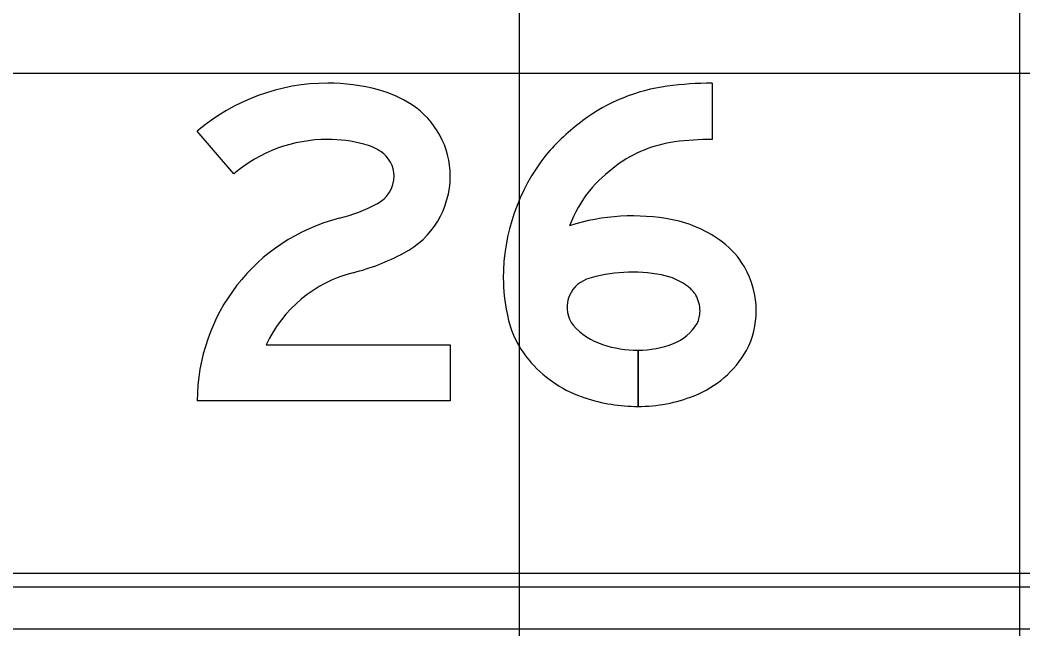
# Model space of a CAD drawing. Extents: x 2193008 to 2198143, y 1236112 to 1237864.
# Drawn here: x 2194793.69 to 2194797.701, y 1237204.883 to 1237207.318 of the extents above; entities that cross this region are included whole.
import ezdxf

# ---------------------------------------------------------------- set-up
doc = ezdxf.new("R2010")
doc.units = 0
for name, color, linetype in [('GSBWFILL', 7, 'Continuous'), ('GSCOLORFILL', 7, 'Continuous'), ('GSOUTLINE', 7, 'Continuous'), ('M-ROADS', 7, 'Continuous')]:
    doc.layers.add(name, color=color, linetype=linetype)

msp = doc.modelspace()

# ---------------------------------------------------------------- linework, layer by layer
at = {"layer": 'GSBWFILL'}
for points in [[(2194796.4587, 1237207.0656), (2194796.4587, 1237206.8408)], [(2194794.5445, 1237206.7028), (2194794.3991, 1237206.8741)], [(2194794.674, 1237206.0197), (2194795.4106, 1237206.0197), (2194795.4106, 1237205.795), (2194794.3991, 1237205.795)], [(2194796.1616, 1237205.9979), (2194796.1616, 1237205.7731)], [(2194796.1616, 1237205.7731), (2194796.1616, 1237205.9979)]]:
    msp.add_lwpolyline(points, dxfattribs=at)
for centre, major_axis, start_param, end_param in [((2194794.9205, 1237206.2598), (0, 0.8057), 0, 0.70376), ((2194794.9205, 1237206.2762), (0, 0.7894), 6.02311, 6.283185), ((2194796.3755, 1237206.331), (0, 0.729), 0.134155, 0.638471), ((2194796.4587, 1237205.715), (0, 1.3506), 6.283185, 6.41734), ((2194795.0057, 1237206.5964), (0, 0.458), 5.706931, 6.02311), ((2194795.0693, 1237206.6943), (0, 0.3413), 4.712389, 5.706931), ((2194796.4726, 1237206.2002), (0, 0.8919), 0.638464, 0.866813), ((2194794.9205, 1237206.2598), (0, 0.5809), 0, 0.70376), ((2194794.9205, 1237206.2762), (0, 0.5646), 6.02311, 6.283185), ((2194795.0057, 1237206.5964), (0, 0.2332), 5.706931, 6.02311), ((2194796.3755, 1237206.331), (0, 0.5042), 0.134155, 0.638471), ((2194796.4587, 1237205.715), (0, 1.1258), 0, 0.134155), ((2194795.0693, 1237206.6943), (0, 0.1165), 4.712389, 5.706931), ((2194796.4193, 1237206.2858), (0, 0.7965), 0.905406, 1.570796), ((2194796.4726, 1237206.2002), (0, 0.6671), 0.638461, 0.860244), ((2194795.0617, 1237206.6943), (0, 0.1241), 3.626327, 4.712389), ((2194795.0617, 1237206.6943), (0, 0.3489), 3.626327, 4.712389), ((2194796.4193, 1237206.2858), (0, 0.5717), 0.912917, 1.195206), ((2194794.7917, 1237207.2069), (0, 0.7036), 3.392123, 3.626327), ((2194795.153, 1237205.795), (0, 0.7539), 0.25053, 1.570796), ((2194796.1401, 1237205.7068), (0, 0.8282), 6.090019, 6.593179), ((2194796.2057, 1237206.0422), (0, 0.4864), 5.634496, 6.090017), ((2194796.2974, 1237206.1631), (0, 0.3347), 5.237857, 5.634492), ((2194794.7917, 1237207.2069), (0, 0.9283), 3.392123, 3.626327), ((2194796.2827, 1237206.1546), (0, 0.3516), 4.712389, 5.237857), ((2194795.153, 1237205.795), (0, 0.5291), 0.25053, 1.132058), ((2194796.2882, 1237206.2858), (0, 0.6654), 1.570796, 1.784619), ((2194795.9972, 1237206.1693), (0, 0.1194), 0.35159, 2.216564), ((2194796.1401, 1237205.7068), (0, 0.6034), 6.090019, 6.593179), ((2194796.2057, 1237206.0422), (0, 0.2616), 5.6345, 6.090015), ((2194796.2974, 1237206.1631), (0, 0.1099), 5.237857, 5.634492), ((2194796.2827, 1237206.1546), (0, 0.1268), 4.712389, 5.237857), ((2194796.033, 1237206.2157), (0, 0.4014), 1.748918, 2.304124), ((2194796.2951, 1237206.1546), (0, 0.1145), 4.261086, 4.712389), ((2194796.2951, 1237206.1546), (0, 0.3393), 4.229443, 4.712389), ((2194796.1054, 1237206.2809), (0, 0.274), 2.304124, 2.823757), ((2194796.2336, 1237206.2032), (0, 0.1917), 3.51487, 4.172439), ((2194796.1616, 1237206.4516), (0, 0.4538), 2.823757, 3.141593), ((2194796.1616, 1237206.3872), (0, 0.3894), 3.141673, 3.514879), ((2194796.2336, 1237206.2032), (0, 0.4165), 3.514875, 4.194509), ((2194796.1054, 1237206.2809), (0, 0.4988), 2.304124, 2.823757), ((2194796.1616, 1237206.4516), (0, 0.6785), 2.823757, 3.141593), ((2194796.1616, 1237206.3872), (0, 0.6141), 3.141643, 3.514879)]:
    msp.add_ellipse(centre, major_axis=major_axis, ratio=0.999995, start_param=start_param, end_param=end_param, dxfattribs=at)
at = {"layer": 'GSCOLORFILL'}
for p, q in [((2194801.6538, 1237205.0499), (2194786.0045, 1237205.0499)), ((2194786.0045, 1237204.8834), (2194801.6538, 1237204.8834))]:
    msp.add_line(p, q, dxfattribs=at)
for points in [[(2194796.4587, 1237207.0656), (2194796.4587, 1237206.8408)], [(2194794.5445, 1237206.7028), (2194794.3991, 1237206.8741)], [(2194794.674, 1237206.0197), (2194795.4106, 1237206.0197), (2194795.4106, 1237205.795), (2194794.3991, 1237205.795)], [(2194796.1616, 1237205.9979), (2194796.1616, 1237205.7731)], [(2194796.1616, 1237205.7731), (2194796.1616, 1237205.9979)]]:
    msp.add_lwpolyline(points, dxfattribs=at)
for centre, major_axis, start_param, end_param in [((2194794.9205, 1237206.2598), (0, 0.8057), 0, 0.70376), ((2194794.9205, 1237206.2762), (0, 0.7894), 6.02311, 6.283185), ((2194796.3755, 1237206.331), (0, 0.729), 0.134155, 0.638471), ((2194796.4587, 1237205.715), (0, 1.3506), 6.283185, 6.41734), ((2194795.0057, 1237206.5964), (0, 0.458), 5.706931, 6.02311), ((2194795.0693, 1237206.6943), (0, 0.3413), 4.712389, 5.706931), ((2194796.4726, 1237206.2002), (0, 0.8919), 0.638464, 0.866813), ((2194794.9205, 1237206.2598), (0, 0.5809), 0, 0.70376), ((2194794.9205, 1237206.2762), (0, 0.5646), 6.02311, 6.283185), ((2194795.0057, 1237206.5964), (0, 0.2332), 5.706931, 6.02311), ((2194796.3755, 1237206.331), (0, 0.5042), 0.134155, 0.638471), ((2194796.4587, 1237205.715), (0, 1.1258), 0, 0.134155), ((2194795.0693, 1237206.6943), (0, 0.1165), 4.712389, 5.706931), ((2194796.4193, 1237206.2858), (0, 0.7965), 0.905406, 1.570796), ((2194796.4726, 1237206.2002), (0, 0.6671), 0.638461, 0.860244), ((2194795.0617, 1237206.6943), (0, 0.1241), 3.626327, 4.712389), ((2194795.0617, 1237206.6943), (0, 0.3489), 3.626327, 4.712389), ((2194796.4193, 1237206.2858), (0, 0.5717), 0.912917, 1.195206), ((2194794.7917, 1237207.2069), (0, 0.7036), 3.392123, 3.626327), ((2194795.153, 1237205.795), (0, 0.7539), 0.25053, 1.570796), ((2194796.1401, 1237205.7068), (0, 0.8282), 6.090019, 6.593179), ((2194796.2057, 1237206.0422), (0, 0.4864), 5.634496, 6.090017), ((2194796.2974, 1237206.1631), (0, 0.3347), 5.237857, 5.634492), ((2194794.7917, 1237207.2069), (0, 0.9283), 3.392123, 3.626327), ((2194796.2827, 1237206.1546), (0, 0.3516), 4.712389, 5.237857), ((2194795.153, 1237205.795), (0, 0.5291), 0.25053, 1.132058), ((2194796.2882, 1237206.2858), (0, 0.6654), 1.570796, 1.784619), ((2194795.9972, 1237206.1693), (0, 0.1194), 0.35159, 2.216564), ((2194796.1401, 1237205.7068), (0, 0.6034), 6.090019, 6.593179), ((2194796.2057, 1237206.0422), (0, 0.2616), 5.6345, 6.090015), ((2194796.2974, 1237206.1631), (0, 0.1099), 5.237857, 5.634492), ((2194796.2827, 1237206.1546), (0, 0.1268), 4.712389, 5.237857), ((2194796.033, 1237206.2157), (0, 0.4014), 1.748918, 2.304124), ((2194796.2951, 1237206.1546), (0, 0.1145), 4.261086, 4.712389), ((2194796.2951, 1237206.1546), (0, 0.3393), 4.229443, 4.712389), ((2194796.1054, 1237206.2809), (0, 0.274), 2.304124, 2.823757), ((2194796.2336, 1237206.2032), (0, 0.1917), 3.51487, 4.172439), ((2194796.1616, 1237206.4516), (0, 0.4538), 2.823757, 3.141593), ((2194796.1616, 1237206.3872), (0, 0.3894), 3.141673, 3.514879), ((2194796.2336, 1237206.2032), (0, 0.4165), 3.514875, 4.194509), ((2194796.1054, 1237206.2809), (0, 0.4988), 2.304124, 2.823757), ((2194796.1616, 1237206.4516), (0, 0.6785), 2.823757, 3.141593), ((2194796.1616, 1237206.3872), (0, 0.6141), 3.141643, 3.514879)]:
    msp.add_ellipse(centre, major_axis=major_axis, ratio=0.999995, start_param=start_param, end_param=end_param, dxfattribs=at)
at = {"layer": 'GSOUTLINE'}
for points in [[(2194796.4587, 1237207.0656), (2194796.4587, 1237206.8408)], [(2194794.5445, 1237206.7028), (2194794.3991, 1237206.8741)], [(2194794.674, 1237206.0197), (2194795.4106, 1237206.0197), (2194795.4106, 1237205.795), (2194794.3991, 1237205.795)]]:
    msp.add_lwpolyline(points, dxfattribs=at)
for centre, major_axis, start_param, end_param in [((2194794.9205, 1237206.2598), (0, 0.8057), 0, 0.70376), ((2194794.9205, 1237206.2762), (0, 0.7894), 6.02311, 6.283185), ((2194796.3755, 1237206.331), (0, 0.729), 0.134155, 0.638471), ((2194796.4587, 1237205.715), (0, 1.3506), 6.283185, 6.41734), ((2194795.0057, 1237206.5964), (0, 0.458), 5.706931, 6.02311), ((2194795.0693, 1237206.6943), (0, 0.3413), 4.712389, 5.706931), ((2194796.4726, 1237206.2002), (0, 0.8919), 0.638464, 0.866813), ((2194794.9205, 1237206.2598), (0, 0.5809), 0, 0.70376), ((2194794.9205, 1237206.2762), (0, 0.5646), 6.02311, 6.283185), ((2194795.0057, 1237206.5964), (0, 0.2332), 5.706931, 6.02311), ((2194796.3755, 1237206.331), (0, 0.5042), 0.134155, 0.638471), ((2194796.4587, 1237205.715), (0, 1.1258), 0, 0.134155), ((2194795.0693, 1237206.6943), (0, 0.1165), 4.712389, 5.706931), ((2194796.4193, 1237206.2858), (0, 0.7965), 0.905406, 1.570796), ((2194796.4726, 1237206.2002), (0, 0.6671), 0.638461, 0.860244), ((2194795.0617, 1237206.6943), (0, 0.1241), 3.626327, 4.712389), ((2194795.0617, 1237206.6943), (0, 0.3489), 3.626327, 4.712389), ((2194796.4193, 1237206.2858), (0, 0.5717), 0.912917, 1.195206), ((2194794.7917, 1237207.2069), (0, 0.7036), 3.392123, 3.626327), ((2194795.153, 1237205.795), (0, 0.7539), 0.25053, 1.570796), ((2194796.1401, 1237205.7068), (0, 0.8282), 6.090019, 6.593179), ((2194796.2057, 1237206.0422), (0, 0.4864), 5.634496, 6.090017), ((2194796.2974, 1237206.1631), (0, 0.3347), 5.237857, 5.634492), ((2194794.7917, 1237207.2069), (0, 0.9283), 3.392123, 3.626327), ((2194796.2827, 1237206.1546), (0, 0.3516), 4.712389, 5.237857), ((2194795.153, 1237205.795), (0, 0.5291), 0.25053, 1.132058), ((2194796.2882, 1237206.2858), (0, 0.6654), 1.570796, 1.784619), ((2194795.9972, 1237206.1693), (0, 0.1194), 0.35159, 2.216564), ((2194796.1401, 1237205.7068), (0, 0.6034), 6.090019, 6.593179), ((2194796.2057, 1237206.0422), (0, 0.2616), 5.6345, 6.090015), ((2194796.2974, 1237206.1631), (0, 0.1099), 5.237857, 5.634492), ((2194796.2827, 1237206.1546), (0, 0.1268), 4.712389, 5.237857), ((2194796.033, 1237206.2157), (0, 0.4014), 1.748918, 2.304124), ((2194796.2951, 1237206.1546), (0, 0.1145), 4.261086, 4.712389), ((2194796.2951, 1237206.1546), (0, 0.3393), 4.229443, 4.712389), ((2194796.1054, 1237206.2809), (0, 0.274), 2.304124, 2.823757), ((2194796.2336, 1237206.2032), (0, 0.1917), 3.51487, 4.172439), ((2194796.1616, 1237206.4516), (0, 0.4538), 2.823757, 3.141593), ((2194796.1616, 1237206.3872), (0, 0.3894), 3.141593, 3.514879), ((2194796.2336, 1237206.2032), (0, 0.4165), 3.514875, 4.194509), ((2194796.1054, 1237206.2809), (0, 0.4988), 2.304124, 2.823757), ((2194796.1616, 1237206.4516), (0, 0.6785), 2.823757, 3.141593), ((2194796.1616, 1237206.3872), (0, 0.6141), 3.141593, 3.514879)]:
    msp.add_ellipse(centre, major_axis=major_axis, ratio=0.999995, start_param=start_param, end_param=end_param, dxfattribs=at)
at = {"layer": 'M-ROADS'}
for p, q in [((2194795.6881, 1237163.1062), (2194795.6881, 1237223.1062)), ((2194797.6881, 1237163.1062), (2194797.6881, 1237223.1062)), ((2194697.6881, 1237207.1062), (2194827.6881, 1237207.1062)), ((2194697.6881, 1237205.1062), (2194827.6881, 1237205.1062))]:
    msp.add_line(p, q, dxfattribs=at)

doc.saveas('drawing.dxf')
